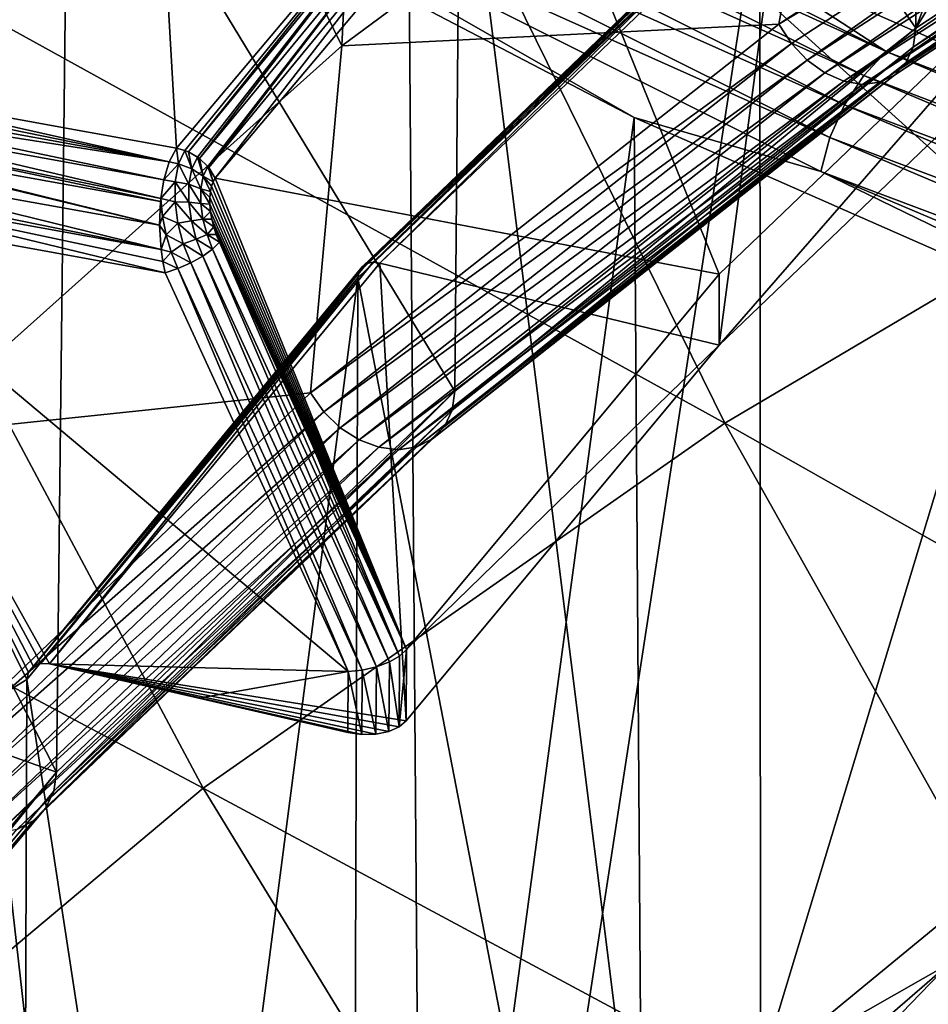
# Model space of a CAD drawing. Header units: metres. Extents: x -109 to 109, y -78 to 121.
# Tile 405 of 656: x -20.38 to -18.38, y -53.71 to -51.54. Entities that reach past the tile are written whole.
import ezdxf

# ---------------------------------------------------------------- set-up
doc = ezdxf.new("R2010")
doc.units = ezdxf.units.M
doc.layers.add('solid_508554_SW0001', color=7, linetype='CONTINUOUS')

msp = doc.modelspace()

# ---------------------------------------------------------------- linework, layer by layer
at = {"layer": 'solid_508554_SW0001'}
for points in [[(-17.083784, -52.150349, 5.672947), (-18.817106, -51.387737, 6.993825), (-17.200308, -48.427597, 12.120941)], [(-18.408419, -51.560619, 44.554913), (-17.263735, -48.589279, 44.537407), (-18.396463, -49.335674, 43.244617)], [(-17.265106, -49.698818, 45.196487), (-17.263735, -48.589279, 44.537407), (-18.408419, -51.560619, 44.554913)], [(-19.526442, -48.680962, 44.781784), (-19.668835, -51.599339, 43.774986), (-20.680838, -49.534954, 43.302624)], [(-19.526442, -48.680962, 44.781784), (-18.570929, -50.787136, 45.181763), (-19.668835, -51.599339, 43.774986)], [(-17.895494, -52.25972, 17.483511), (-18.827349, -51.416466, 18.944069), (-18.34605, -48.757046, 16.350321)], [(-19.440191, -61.893551, 16.898458), (-19.532137, -50.021473, 9.955032), (-20.886246, -49.139118, 11.483313)], [(-20.787943, -61.015339, 18.419567), (-19.440191, -61.893551, 16.898458), (-20.886246, -49.139118, 11.483313)], [(-18.408419, -51.560619, 44.554913), (-18.396463, -49.335674, 43.244617), (-19.401405, -50.127602, 41.872955)], [(-20.680838, -49.534954, 43.302624), (-19.668835, -51.599339, 43.774986), (-20.625027, -52.45517, 42.292645)], [(-17.553425, -51.675957, 48.494007), (-18.507536, -49.556419, 48.284492), (-19.851259, -50.349686, 46.910515)], [(-17.553425, -51.675957, 48.494007), (-16.159065, -50.978775, 49.701557), (-18.507536, -49.556419, 48.284492)], [(-18.408419, -51.560619, 44.554913), (-17.266472, -50.809349, 45.856152), (-17.265106, -49.698818, 45.196487)], [(-17.944492, -62.709682, 15.484876), (-18.029377, -50.841457, 8.534775), (-19.532137, -50.021473, 9.955032)], [(-19.440191, -61.893551, 16.898458), (-17.944492, -62.709682, 15.484876), (-19.532137, -50.021473, 9.955032)], [(-19.420925, -52.358059, 43.173706), (-19.401405, -50.127602, 41.872955), (-20.270317, -50.95879, 40.433292)], [(-19.420925, -52.358059, 43.173706), (-18.408419, -51.560619, 44.554913), (-19.401405, -50.127602, 41.872955)], [(-18.827875, -52.428326, 47.190865), (-19.851259, -50.349686, 46.910515), (-21.05938, -51.195724, 45.445133)], [(-18.827875, -52.428326, 47.190865), (-17.553425, -51.675957, 48.494007), (-19.851259, -50.349686, 46.910515)], [(-18.750406, -51.259422, 42.092361), (-17.72057, -50.452091, 43.490696), (-18.749451, -53.852432, 43.591351)], [(-17.72057, -50.452091, 43.490696), (-18.246204, -53.438301, 44.308647), (-18.749451, -53.852432, 43.591351)], [(-18.708658, -51.551613, 44.790878), (-19.668835, -51.599339, 43.774986), (-18.570929, -50.787136, 45.181763)], [(-17.548088, -50.78809, 46.113338), (-18.708658, -51.551613, 44.790878), (-18.570929, -50.787136, 45.181763)], [(-17.519051, -50.836246, 46.113361), (-18.708658, -51.551613, 44.790878), (-17.548088, -50.78809, 46.113338)], [(-18.414042, -51.602116, 44.583389), (-17.266472, -50.809349, 45.856152), (-18.408419, -51.560619, 44.554913)], [(-17.272846, -50.85453, 45.888336), (-17.266472, -50.809349, 45.856152), (-18.414042, -51.602116, 44.583389)], [(-20.167467, -50.828259, 40.302055), (-20.855965, -51.68082, 38.799675), (-20.901005, -51.689579, 38.824085)], [(-20.201656, -50.840633, 40.327774), (-20.167467, -50.828259, 40.302055), (-20.901005, -51.689579, 38.824085)], [(-20.129402, -50.824543, 40.279228), (-20.089354, -50.82967, 40.260429), (-20.855965, -51.68082, 38.799675)], [(-20.167467, -50.828259, 40.302055), (-20.129402, -50.824543, 40.279228), (-20.855965, -51.68082, 38.799675)], [(-20.855965, -51.68082, 38.799675), (-20.089354, -50.82967, 40.260429), (-20.807714, -51.68396, 38.780754)], [(-20.031857, -51.824387, 38.537529), (-20.807714, -51.68396, 38.780754), (-20.089354, -50.82967, 40.260429)], [(-20.066967, -50.814571, 8.007088), (-18.472944, -51.611584, 6.626623), (-20.12052, -50.865425, 7.979523)], [(-19.341448, -51.003899, 39.958656), (-20.031857, -51.824387, 38.537529), (-20.089354, -50.82967, 40.260429)], [(-20.066967, -50.814571, 8.007088), (-18.817106, -51.387737, 6.993825), (-18.472944, -51.611584, 6.626623)], [(-20.201656, -50.840633, 40.327774), (-20.901005, -51.689579, 38.824085), (-20.939745, -51.709656, 38.852325)], [(-20.230278, -50.861057, 40.355114), (-20.201656, -50.840633, 40.327774), (-20.939745, -51.709656, 38.852325)], [(-18.212503, -50.83683, 19.948027), (-18.827349, -51.416466, 18.944069), (-17.37336, -51.668655, 18.507263)], [(-17.519051, -50.836246, 46.113361), (-18.681219, -51.594105, 44.793369), (-18.708658, -51.551613, 44.790878)], [(-17.519051, -50.836246, 46.113361), (-18.646812, -51.630688, 44.786854), (-18.681219, -51.594105, 44.793369)], [(-17.519051, -50.836246, 46.113361), (-17.48218, -50.877151, 46.101696), (-18.646812, -51.630688, 44.786854)], [(-17.272846, -50.85453, 45.888336), (-18.414042, -51.602116, 44.583389), (-18.429831, -51.637196, 44.616322)], [(-17.290915, -50.891354, 45.926888), (-17.272846, -50.85453, 45.888336), (-18.429831, -51.637196, 44.616322)], [(-20.230278, -50.861057, 40.355114), (-20.939745, -51.709656, 38.852325), (-20.96957, -51.739693, 38.882481)], [(-20.251909, -50.888512, 40.382717), (-20.230278, -50.861057, 40.355114), (-20.96957, -51.739693, 38.882481)], [(-20.12052, -50.865425, 7.979523), (-18.522243, -51.664562, 6.595375), (-20.166424, -50.928272, 7.967012)], [(-18.472944, -51.611584, 6.626623), (-18.522243, -51.664562, 6.595375), (-20.12052, -50.865425, 7.979523)], [(-17.48218, -50.877151, 46.101696), (-18.607649, -51.659023, 44.771755), (-18.646812, -51.630688, 44.786854)], [(-17.48218, -50.877151, 46.101696), (-17.44042, -50.907509, 46.079269), (-18.607649, -51.659023, 44.771755)], [(-20.251909, -50.888512, 40.382717), (-20.96957, -51.739693, 38.882481), (-20.988462, -51.777664, 38.912521)], [(-20.26548, -50.921638, 40.409214), (-20.251909, -50.888512, 40.382717), (-20.988462, -51.777664, 38.912521)], [(-17.290915, -50.891354, 45.926888), (-18.429831, -51.637196, 44.616322), (-18.454773, -51.663609, 44.651608)], [(-17.319244, -50.916508, 45.968517), (-17.290915, -50.891354, 45.926888), (-18.454773, -51.663609, 44.651608)], [(-20.26548, -50.921638, 40.409214), (-20.99515, -51.820778, 38.940289), (-20.270317, -50.95879, 40.433292)], [(-20.26548, -50.921638, 40.409214), (-20.988462, -51.777664, 38.912521), (-20.99515, -51.820778, 38.940289)], [(-20.641497, -50.914703, 8.418381), (-19.02648, -51.757244, 6.959062), (-20.549398, -63.05127, 15.519061)], [(-20.223362, -51.072067, 7.98951), (-19.02648, -51.757244, 6.959062), (-20.641497, -50.914703, 8.418381)], [(-17.44042, -50.907509, 46.079269), (-18.566238, -51.677292, 44.749039), (-18.607649, -51.659023, 44.771755)], [(-17.44042, -50.907509, 46.079269), (-17.397081, -50.924919, 46.047852), (-18.566238, -51.677292, 44.749039)], [(-17.319244, -50.916508, 45.968517), (-18.454773, -51.663609, 44.651608), (-18.487268, -51.679661, 44.686974)], [(-17.355593, -50.927998, 46.009933), (-17.319244, -50.916508, 45.968517), (-18.487268, -51.679661, 44.686974)], [(-20.166424, -50.928272, 7.967012), (-18.564501, -51.729233, 6.579706), (-20.201513, -50.998775, 7.970419)], [(-18.522243, -51.664562, 6.595375), (-18.564501, -51.729233, 6.579706), (-20.166424, -50.928272, 7.967012)], [(-17.397081, -50.924919, 46.047852), (-18.525236, -51.684319, 44.720161), (-18.566238, -51.677292, 44.749039)], [(-17.397081, -50.924919, 46.047852), (-17.355593, -50.927998, 46.009933), (-18.525236, -51.684319, 44.720161)], [(-17.355593, -50.927998, 46.009933), (-18.487268, -51.679661, 44.686974), (-18.525236, -51.684319, 44.720161)], [(-20.295595, -53.195278, 41.723598), (-20.270317, -50.95879, 40.433292), (-20.99515, -51.820778, 38.940289)], [(-20.295595, -53.195278, 41.723598), (-19.420925, -52.358059, 43.173706), (-20.270317, -50.95879, 40.433292)], [(-20.201513, -50.998775, 7.970419), (-18.596802, -51.801132, 6.580699), (-20.223362, -51.072067, 7.98951)], [(-18.564501, -51.729233, 6.579706), (-18.596802, -51.801132, 6.580699), (-20.201513, -50.998775, 7.970419)], [(-20.013514, -51.829479, 38.532578), (-20.031857, -51.824387, 38.537529), (-19.341448, -51.003899, 39.958656)], [(-20.005686, -51.83271, 38.531075), (-20.013514, -51.829479, 38.532578), (-19.341448, -51.003899, 39.958656)], [(-19.463596, -51.173313, 39.67318), (-20.005686, -51.83271, 38.531075), (-19.341448, -51.003899, 39.958656)], [(-20.223362, -51.072067, 7.98951), (-18.616917, -51.87529, 6.598287), (-19.02648, -51.757244, 6.959062)], [(-18.596802, -51.801132, 6.580699), (-18.616917, -51.87529, 6.598287), (-20.223362, -51.072067, 7.98951)], [(-19.946928, -51.890209, 38.538998), (-19.257671, -51.071316, 39.957363), (-18.839952, -52.100883, 40.258621)], [(-19.420513, -51.209076, 39.67141), (-19.257671, -51.071316, 39.957363), (-19.946928, -51.890209, 38.538998)], [(-19.257671, -51.071316, 39.957363), (-18.013329, -51.308159, 41.631664), (-18.839952, -52.100883, 40.258621)], [(-19.463596, -51.173313, 39.67318), (-19.986116, -51.843925, 38.529133), (-20.005686, -51.83271, 38.531075)], [(-19.463596, -51.173313, 39.67318), (-19.981529, -51.847313, 38.529114), (-19.986116, -51.843925, 38.529133)], [(-19.440094, -51.188713, 39.669842), (-19.981529, -51.847313, 38.529114), (-19.463596, -51.173313, 39.67318)], [(-19.973713, -53.230751, 45.801025), (-21.05938, -51.195724, 45.445133), (-22.123642, -52.088757, 43.898357)], [(-19.973713, -53.230751, 45.801025), (-18.827875, -52.428326, 47.190865), (-21.05938, -51.195724, 45.445133)], [(-19.440094, -51.188713, 39.669842), (-19.963161, -51.864883, 38.531357), (-19.981529, -51.847313, 38.529114)], [(-19.440094, -51.188713, 39.669842), (-19.961403, -51.867012, 38.53183), (-19.963161, -51.864883, 38.531357)], [(-19.420513, -51.209076, 39.67141), (-19.961403, -51.867012, 38.53183), (-19.440094, -51.188713, 39.669842)], [(-19.420513, -51.209076, 39.67141), (-19.946928, -51.890209, 38.538998), (-19.961403, -51.867012, 38.53183)], [(-18.748144, -51.246265, 42.083256), (-18.750406, -51.259422, 42.092361), (-19.631157, -52.095837, 40.611752)], [(-18.748144, -51.246265, 42.083256), (-19.631157, -52.095837, 40.611752), (-19.624298, -52.08506, 40.601852)], [(-18.741596, -51.235786, 42.072842), (-19.624298, -52.08506, 40.601852), (-19.613668, -52.0779, 40.59201)], [(-18.741596, -51.235786, 42.072842), (-18.748144, -51.246265, 42.083256), (-19.624298, -52.08506, 40.601852)], [(-18.731443, -51.22908, 42.062202), (-19.613668, -52.0779, 40.59201), (-19.600374, -52.075096, 40.58326)], [(-18.731443, -51.22908, 42.062202), (-18.741596, -51.235786, 42.072842), (-19.613668, -52.0779, 40.59201)], [(-18.718748, -51.226852, 42.052456), (-19.600374, -52.075096, 40.58326), (-19.585808, -52.076942, 40.576511)], [(-18.718748, -51.226852, 42.052456), (-18.731443, -51.22908, 42.062202), (-19.600374, -52.075096, 40.58326)], [(-18.718748, -51.226852, 42.052456), (-19.585808, -52.076942, 40.576511), (-18.704838, -51.229332, 42.044613)], [(-18.704838, -51.229332, 42.044613), (-19.585808, -52.076942, 40.576511), (-18.840124, -52.256954, 40.348301)], [(-18.704838, -51.229332, 42.044613), (-18.840124, -52.256954, 40.348301), (-18.013329, -51.464043, 41.721664)], [(-19.633524, -52.109097, 40.620678), (-18.750406, -51.259422, 42.092361), (-19.215124, -54.277412, 42.855267)], [(-19.631157, -52.095837, 40.611752), (-18.750406, -51.259422, 42.092361), (-19.633524, -52.109097, 40.620678)], [(-18.750406, -51.259422, 42.092361), (-18.749451, -53.852432, 43.591351), (-19.215124, -54.277412, 42.855267)], [(-18.013329, -51.308159, 41.631664), (-18.013329, -51.464043, 41.721664), (-18.840124, -52.256954, 40.348301)], [(-18.839952, -52.100883, 40.258621), (-18.013329, -51.308159, 41.631664), (-18.840124, -52.256954, 40.348301)], [(-18.472944, -51.611584, 6.626623), (-18.817106, -51.387737, 6.993825), (-17.083784, -52.150349, 5.672947)], [(-17.37336, -51.668655, 18.507263), (-18.827349, -51.416466, 18.944069), (-17.895494, -52.25972, 17.483511)], [(-18.708658, -51.551613, 44.790878), (-19.737679, -52.362061, 43.387146), (-19.668835, -51.599339, 43.774986)], [(-18.681219, -51.594105, 44.793369), (-19.737679, -52.362061, 43.387146), (-18.708658, -51.551613, 44.790878)], [(-19.426857, -52.399799, 43.201759), (-18.408419, -51.560619, 44.554913), (-19.420925, -52.358059, 43.173706)], [(-18.414042, -51.602116, 44.583389), (-18.408419, -51.560619, 44.554913), (-19.426857, -52.399799, 43.201759)], [(-19.737679, -52.362061, 43.387146), (-20.625027, -52.45517, 42.292645), (-19.668835, -51.599339, 43.774986)], [(-18.681219, -51.594105, 44.793369), (-19.708729, -52.403362, 43.391693), (-19.737679, -52.362061, 43.387146)], [(-18.681219, -51.594105, 44.793369), (-18.646812, -51.630688, 44.786854), (-19.708729, -52.403362, 43.391693)], [(-18.414042, -51.602116, 44.583389), (-19.426857, -52.399799, 43.201759), (-19.443514, -52.435562, 43.233513)], [(-18.429831, -51.637196, 44.616322), (-18.414042, -51.602116, 44.583389), (-19.443514, -52.435562, 43.233513)], [(-18.472944, -51.611584, 6.626623), (-16.752733, -52.340054, 5.364872), (-18.522243, -51.664562, 6.595375)], [(-18.472944, -51.611584, 6.626623), (-17.083784, -52.150349, 5.672947), (-16.752733, -52.340054, 5.364872)], [(-18.646812, -51.630688, 44.786854), (-19.67243, -52.438457, 43.387764), (-19.708729, -52.403362, 43.391693)], [(-18.646812, -51.630688, 44.786854), (-18.607649, -51.659023, 44.771755), (-19.67243, -52.438457, 43.387764)], [(-18.429831, -51.637196, 44.616322), (-19.443514, -52.435562, 43.233513), (-19.469828, -52.463055, 43.266922)], [(-18.454773, -51.663609, 44.651608), (-18.429831, -51.637196, 44.616322), (-19.469828, -52.463055, 43.266922)], [(-18.607649, -51.659023, 44.771755), (-19.631113, -52.465092, 43.375603), (-19.67243, -52.438457, 43.387764)], [(-18.607649, -51.659023, 44.771755), (-18.566238, -51.677292, 44.749039), (-19.631113, -52.465092, 43.375603)], [(-18.566238, -51.677292, 44.749039), (-19.587425, -52.481567, 43.355991), (-19.631113, -52.465092, 43.375603)], [(-18.566238, -51.677292, 44.749039), (-18.525236, -51.684319, 44.720161), (-19.587425, -52.481567, 43.355991)], [(-18.487268, -51.679661, 44.686974), (-19.50411, -52.480515, 43.299854), (-19.544167, -52.48682, 43.330193)], [(-18.525236, -51.684319, 44.720161), (-18.487268, -51.679661, 44.686974), (-19.544167, -52.48682, 43.330193)], [(-18.454773, -51.663609, 44.651608), (-19.469828, -52.463055, 43.266922), (-19.50411, -52.480515, 43.299854)], [(-18.487268, -51.679661, 44.686974), (-18.454773, -51.663609, 44.651608), (-19.50411, -52.480515, 43.299854)], [(-16.48945, -53.752018, 48.561646), (-17.553425, -51.675957, 48.494007), (-18.827875, -52.428326, 47.190865)], [(-18.522243, -51.664562, 6.595375), (-16.797441, -52.394978, 5.330256), (-18.564501, -51.729233, 6.579706)], [(-16.752733, -52.340054, 5.364872), (-16.797441, -52.394978, 5.330256), (-18.522243, -51.664562, 6.595375)], [(-20.047892, -51.854111, 38.499115), (-20.824949, -51.713409, 38.742779), (-20.816408, -51.697388, 38.760773)], [(-20.047892, -51.854111, 38.499115), (-20.816408, -51.697388, 38.760773), (-20.807714, -51.68396, 38.780754)], [(-20.047892, -51.854111, 38.499115), (-20.807714, -51.68396, 38.780754), (-20.031857, -51.824387, 38.537529)], [(-18.525236, -51.684319, 44.720161), (-19.544167, -52.48682, 43.330193), (-19.587425, -52.481567, 43.355991)], [(-20.047892, -51.854111, 38.499115), (-20.833263, -51.731911, 38.72694), (-20.824949, -51.713409, 38.742779)], [(-20.060026, -51.893913, 38.468742), (-20.84123, -51.752701, 38.713531), (-20.833263, -51.731911, 38.72694)], [(-20.047892, -51.854111, 38.499115), (-20.060026, -51.893913, 38.468742), (-20.833263, -51.731911, 38.72694)], [(-18.564501, -51.729233, 6.579706), (-16.835764, -52.461315, 5.311701), (-18.596802, -51.801132, 6.580699)], [(-16.797441, -52.394978, 5.330256), (-16.835764, -52.461315, 5.311701), (-18.564501, -51.729233, 6.579706)], [(-20.066751, -51.934807, 38.450508), (-20.848688, -51.775444, 38.702873), (-20.84123, -51.752701, 38.713531)], [(-20.060026, -51.893913, 38.468742), (-20.066751, -51.934807, 38.450508), (-20.84123, -51.752701, 38.713531)], [(-19.02648, -51.757244, 6.959062), (-18.941599, -63.890045, 14.06626), (-20.549398, -63.05127, 15.519061)], [(-19.02648, -51.757244, 6.959062), (-17.274378, -52.528263, 5.623614), (-18.941599, -63.890045, 14.06626)], [(-18.616917, -51.87529, 6.598287), (-17.274378, -52.528263, 5.623614), (-19.02648, -51.757244, 6.959062)], [(-20.067432, -51.941414, 38.448479), (-20.855459, -51.799648, 38.695251), (-20.848688, -51.775444, 38.702873)], [(-20.066751, -51.934807, 38.450508), (-20.067432, -51.941414, 38.448479), (-20.848688, -51.775444, 38.702873)], [(-20.069521, -51.993633, 38.439899), (-20.866396, -51.850422, 38.689678), (-20.856262, -51.802807, 38.694508)], [(-20.069521, -51.993633, 38.439899), (-20.856262, -51.802807, 38.694508), (-20.855459, -51.799648, 38.695251)], [(-20.067432, -51.941414, 38.448479), (-20.069521, -51.993633, 38.439899), (-20.855459, -51.799648, 38.695251)], [(-18.596802, -51.801132, 6.580699), (-16.865057, -52.534489, 5.310489), (-18.616917, -51.87529, 6.598287)], [(-16.835764, -52.461315, 5.311701), (-16.865057, -52.534489, 5.310489), (-18.596802, -51.801132, 6.580699)], [(-20.295595, -53.195278, 41.723598), (-20.99515, -51.820778, 38.940289), (-21.009699, -52.94173, 39.579597)], [(-20.027884, -51.859035, 38.49469), (-20.047892, -51.854111, 38.499115), (-20.031857, -51.824387, 38.537529)], [(-20.013514, -51.829479, 38.532578), (-20.027884, -51.859035, 38.49469), (-20.031857, -51.824387, 38.537529)], [(-19.998623, -51.869656, 38.496159), (-20.027884, -51.859035, 38.49469), (-20.013514, -51.829479, 38.532578)], [(-20.005686, -51.83271, 38.531075), (-19.998623, -51.869656, 38.496159), (-20.013514, -51.829479, 38.532578)], [(-20.066031, -52.04707, 38.443886), (-20.871264, -51.882843, 38.692867), (-20.866396, -51.850422, 38.689678)], [(-20.069521, -51.993633, 38.439899), (-20.066031, -52.04707, 38.443886), (-20.866396, -51.850422, 38.689678)], [(-20.005686, -51.83271, 38.531075), (-19.986116, -51.843925, 38.529133), (-19.998623, -51.869656, 38.496159)], [(-19.973331, -51.885815, 38.504547), (-19.998623, -51.869656, 38.496159), (-19.986116, -51.843925, 38.529133)], [(-19.981529, -51.847313, 38.529114), (-19.973331, -51.885815, 38.504547), (-19.986116, -51.843925, 38.529133)], [(-19.981529, -51.847313, 38.529114), (-19.963161, -51.864883, 38.531357), (-19.973331, -51.885815, 38.504547)], [(-20.027884, -51.859035, 38.49469), (-20.060026, -51.893913, 38.468742), (-20.047892, -51.854111, 38.499115)], [(-20.027884, -51.859035, 38.49469), (-20.035164, -51.898071, 38.465012), (-20.060026, -51.893913, 38.468742)], [(-20.004976, -51.903755, 38.470253), (-20.035164, -51.898071, 38.465012), (-20.027884, -51.859035, 38.49469)], [(-19.998623, -51.869656, 38.496159), (-20.004976, -51.903755, 38.470253), (-20.027884, -51.859035, 38.49469)], [(-19.978525, -51.913715, 38.483376), (-20.004976, -51.903755, 38.470253), (-19.998623, -51.869656, 38.496159)], [(-19.973331, -51.885815, 38.504547), (-19.978525, -51.913715, 38.483376), (-19.998623, -51.869656, 38.496159)], [(-19.963161, -51.864883, 38.531357), (-19.951521, -51.898018, 38.527607), (-19.973331, -51.885815, 38.504547)], [(-19.961403, -51.867012, 38.53183), (-19.951521, -51.898018, 38.527607), (-19.963161, -51.864883, 38.531357)], [(-19.961403, -51.867012, 38.53183), (-19.946928, -51.890209, 38.538998), (-19.951521, -51.898018, 38.527607)], [(-20.066031, -52.04707, 38.443886), (-20.873318, -51.901527, 38.697105), (-20.871264, -51.882843, 38.692867)], [(-20.035164, -51.898071, 38.465012), (-20.066751, -51.934807, 38.450508), (-20.060026, -51.893913, 38.468742)], [(-19.973331, -51.885815, 38.504547), (-19.957561, -51.919373, 38.50782), (-19.978525, -51.913715, 38.483376)], [(-19.973331, -51.885815, 38.504547), (-19.951521, -51.898018, 38.527607), (-19.955103, -51.907791, 38.517128)], [(-19.973331, -51.885815, 38.504547), (-19.955103, -51.907791, 38.517128), (-19.957561, -51.919373, 38.50782)], [(-19.951521, -51.898018, 38.527607), (-19.946928, -51.890209, 38.538998), (-19.527185, -52.925945, 38.829575)], [(-19.946928, -51.890209, 38.538998), (-18.839952, -52.100883, 40.258621), (-19.527185, -52.925945, 38.829575)], [(-18.616917, -51.87529, 6.598287), (-16.883299, -52.60944, 5.326702), (-17.274378, -52.528263, 5.623614)], [(-16.865057, -52.534489, 5.310489), (-16.883299, -52.60944, 5.326702), (-18.616917, -51.87529, 6.598287)], [(-20.873318, -51.901527, 38.697105), (-20.057117, -52.097855, 38.460377), (-20.875788, -51.94968, 38.717026)], [(-20.062225, -52.073036, 38.450611), (-20.057117, -52.097855, 38.460377), (-20.873318, -51.901527, 38.697105)], [(-20.066031, -52.04707, 38.443886), (-20.062225, -52.073036, 38.450611), (-20.873318, -51.901527, 38.697105)], [(-20.035164, -51.898071, 38.465012), (-20.035282, -51.942589, 38.44545), (-20.066751, -51.934807, 38.450508)], [(-20.005075, -51.942856, 38.453098), (-20.035282, -51.942589, 38.44545), (-20.035164, -51.898071, 38.465012)], [(-20.004976, -51.903755, 38.470253), (-20.005075, -51.942856, 38.453098), (-20.035164, -51.898071, 38.465012)], [(-19.978601, -51.946018, 38.469231), (-20.005075, -51.942856, 38.453098), (-20.004976, -51.903755, 38.470253)], [(-19.978525, -51.913715, 38.483376), (-19.978601, -51.946018, 38.469231), (-20.004976, -51.903755, 38.470253)], [(-19.978525, -51.913715, 38.483376), (-19.958757, -51.947361, 38.493622), (-19.978601, -51.946018, 38.469231)], [(-19.978525, -51.913715, 38.483376), (-19.957561, -51.919373, 38.50782), (-19.958809, -51.932625, 38.499905)], [(-19.978525, -51.913715, 38.483376), (-19.958809, -51.932625, 38.499905), (-19.958757, -51.947361, 38.493622)], [(-19.957561, -51.919373, 38.50782), (-19.955103, -51.907791, 38.517128), (-19.527185, -52.925945, 38.829575)], [(-19.955103, -51.907791, 38.517128), (-19.951521, -51.898018, 38.527607), (-19.527185, -52.925945, 38.829575)], [(-20.063025, -51.974773, 38.439911), (-20.067432, -51.941414, 38.448479), (-20.066751, -51.934807, 38.450508)], [(-20.035282, -51.942589, 38.44545), (-20.063025, -51.974773, 38.439911), (-20.066751, -51.934807, 38.450508)], [(-19.958809, -51.932625, 38.499905), (-19.957561, -51.919373, 38.50782), (-19.527185, -52.925945, 38.829575)], [(-19.958757, -51.947361, 38.493622), (-19.958809, -51.932625, 38.499905), (-19.527185, -52.925945, 38.829575)], [(-20.893496, -53.317348, 39.497181), (-20.875788, -51.94968, 38.717026), (-20.361061, -52.991772, 39.091846)], [(-20.875788, -51.94968, 38.717026), (-20.357172, -52.975266, 39.080902), (-20.361061, -52.991772, 39.091846)], [(-20.875788, -51.94968, 38.717026), (-20.311438, -52.957279, 39.051723), (-20.33021, -52.956524, 39.059101)], [(-20.875788, -51.94968, 38.717026), (-19.65517, -52.97427, 38.788467), (-20.311438, -52.957279, 39.051723)], [(-20.875788, -51.94968, 38.717026), (-20.346302, -52.962864, 39.069374), (-20.357172, -52.975266, 39.080902)], [(-20.875788, -51.94968, 38.717026), (-20.33021, -52.956524, 39.059101), (-20.346302, -52.962864, 39.069374)], [(-20.875788, -51.94968, 38.717026), (-20.057117, -52.097855, 38.460377), (-19.65517, -52.97427, 38.788467)], [(-20.063025, -51.974773, 38.439911), (-20.069521, -51.993633, 38.439899), (-20.067432, -51.941414, 38.448479)], [(-20.035282, -51.942589, 38.44545), (-20.028938, -51.988956, 38.436424), (-20.063025, -51.974773, 38.439911)], [(-19.999466, -51.983822, 38.445148), (-20.028938, -51.988956, 38.436424), (-20.035282, -51.942589, 38.44545)], [(-20.005075, -51.942856, 38.453098), (-19.999466, -51.983822, 38.445148), (-20.035282, -51.942589, 38.44545)], [(-19.973919, -51.980198, 38.46262), (-19.999466, -51.983822, 38.445148), (-20.005075, -51.942856, 38.453098)], [(-19.978601, -51.946018, 38.469231), (-19.973919, -51.980198, 38.46262), (-20.005075, -51.942856, 38.453098)], [(-19.978601, -51.946018, 38.469231), (-19.958757, -51.947361, 38.493622), (-19.957335, -51.963306, 38.489216)], [(-19.978601, -51.946018, 38.469231), (-19.957335, -51.963306, 38.489216), (-19.973919, -51.980198, 38.46262)], [(-19.957335, -51.963306, 38.489216), (-19.958757, -51.947361, 38.493622), (-19.527185, -52.925945, 38.829575)], [(-20.055103, -52.014614, 38.436501), (-20.069521, -51.993633, 38.439899), (-20.063025, -51.974773, 38.439911)], [(-20.028938, -51.988956, 38.436424), (-20.055103, -52.014614, 38.436501), (-20.063025, -51.974773, 38.439911)], [(-19.973919, -51.980198, 38.46262), (-19.965075, -52.014088, 38.463467), (-19.999466, -51.983822, 38.445148)], [(-19.973919, -51.980198, 38.46262), (-19.957335, -51.963306, 38.489216), (-19.9545, -51.980103, 38.486919)], [(-19.973919, -51.980198, 38.46262), (-19.9545, -51.980103, 38.486919), (-19.950262, -51.997299, 38.486919)], [(-19.973919, -51.980198, 38.46262), (-19.950262, -51.997299, 38.486919), (-19.965075, -52.014088, 38.463467)], [(-19.9545, -51.980103, 38.486919), (-19.957335, -51.963306, 38.489216), (-19.527185, -52.925945, 38.829575)], [(-19.950262, -51.997299, 38.486919), (-19.9545, -51.980103, 38.486919), (-19.527185, -52.925945, 38.829575)], [(-20.055103, -52.014614, 38.436501), (-20.066031, -52.04707, 38.443886), (-20.069521, -51.993633, 38.439899)], [(-20.028938, -51.988956, 38.436424), (-20.017097, -52.034348, 38.437515), (-20.055103, -52.014614, 38.436501)], [(-19.999466, -51.983822, 38.445148), (-19.988951, -52.024113, 38.446133), (-20.028938, -51.988956, 38.436424)], [(-19.988951, -52.024113, 38.446133), (-20.017097, -52.034348, 38.437515), (-20.028938, -51.988956, 38.436424)], [(-19.965075, -52.014088, 38.463467), (-19.988951, -52.024113, 38.446133), (-19.999466, -51.983822, 38.445148)], [(-19.965075, -52.014088, 38.463467), (-19.950262, -51.997299, 38.486919), (-19.94471, -52.014336, 38.489307)], [(-19.94471, -52.014336, 38.489307), (-19.950262, -51.997299, 38.486919), (-19.527185, -52.925945, 38.829575)], [(-20.043667, -52.053066, 38.439907), (-20.066031, -52.04707, 38.443886), (-20.055103, -52.014614, 38.436501)], [(-20.017097, -52.034348, 38.437515), (-20.043667, -52.053066, 38.439907), (-20.055103, -52.014614, 38.436501)], [(-19.988951, -52.024113, 38.446133), (-19.97436, -52.061726, 38.455502), (-20.017097, -52.034348, 38.437515)], [(-19.965075, -52.014088, 38.463467), (-19.952745, -52.045864, 38.47139), (-19.988951, -52.024113, 38.446133)], [(-19.988951, -52.024113, 38.446133), (-19.952745, -52.045864, 38.47139), (-19.97436, -52.061726, 38.455502)], [(-19.965075, -52.014088, 38.463467), (-19.94471, -52.014336, 38.489307), (-19.938005, -52.030621, 38.494053)], [(-19.965075, -52.014088, 38.463467), (-19.938005, -52.030621, 38.494053), (-19.952745, -52.045864, 38.47139)], [(-19.732292, -52.479145, 38.661976), (-19.94471, -52.014336, 38.489307), (-19.527185, -52.925945, 38.829575)], [(-19.732292, -52.479145, 38.661976), (-19.938005, -52.030621, 38.494053), (-19.94471, -52.014336, 38.489307)], [(-20.043667, -52.053066, 38.439907), (-20.062225, -52.073036, 38.450611), (-20.066031, -52.04707, 38.443886)], [(-20.017097, -52.034348, 38.437515), (-20.000704, -52.076603, 38.44804), (-20.043667, -52.053066, 38.439907)], [(-20.017097, -52.034348, 38.437515), (-19.97436, -52.061726, 38.455502), (-20.000704, -52.076603, 38.44804)], [(-19.97436, -52.061726, 38.455502), (-19.952745, -52.045864, 38.47139), (-19.564505, -52.953129, 38.789791)], [(-19.952745, -52.045864, 38.47139), (-19.938005, -52.030621, 38.494053), (-19.542028, -52.940056, 38.806751)], [(-19.952745, -52.045864, 38.47139), (-19.542028, -52.940056, 38.806751), (-19.564505, -52.953129, 38.789791)], [(-19.542028, -52.940056, 38.806751), (-19.938005, -52.030621, 38.494053), (-19.732292, -52.479145, 38.661976)], [(-20.043667, -52.053066, 38.439907), (-20.029222, -52.08905, 38.449722), (-20.062225, -52.073036, 38.450611)], [(-20.043667, -52.053066, 38.439907), (-20.000704, -52.076603, 38.44804), (-20.029222, -52.08905, 38.449722)], [(-20.000704, -52.076603, 38.44804), (-19.97436, -52.061726, 38.455502), (-19.592916, -52.963966, 38.780426)], [(-19.97436, -52.061726, 38.455502), (-19.564505, -52.953129, 38.789791), (-19.592916, -52.963966, 38.780426)], [(-20.98311, -54.077744, 44.333992), (-19.973713, -53.230751, 45.801025), (-22.123642, -52.088757, 43.898357)], [(-19.624298, -52.08506, 40.601852), (-20.357172, -52.975266, 39.080902), (-20.346302, -52.962864, 39.069374)], [(-19.624298, -52.08506, 40.601852), (-19.631157, -52.095837, 40.611752), (-20.357172, -52.975266, 39.080902)], [(-19.613668, -52.0779, 40.59201), (-20.346302, -52.962864, 39.069374), (-20.33021, -52.956524, 39.059101)], [(-19.613668, -52.0779, 40.59201), (-19.624298, -52.08506, 40.601852), (-20.346302, -52.962864, 39.069374)], [(-19.600374, -52.075096, 40.58326), (-20.33021, -52.956524, 39.059101), (-20.311438, -52.957279, 39.051723)], [(-19.600374, -52.075096, 40.58326), (-19.613668, -52.0779, 40.59201), (-20.33021, -52.956524, 39.059101)], [(-19.600374, -52.075096, 40.58326), (-20.311438, -52.957279, 39.051723), (-19.585808, -52.076942, 40.576511)], [(-19.585808, -52.076942, 40.576511), (-20.311438, -52.957279, 39.051723), (-19.527723, -53.082561, 38.918304)], [(-20.029222, -52.08905, 38.449722), (-20.057117, -52.097855, 38.460377), (-20.062225, -52.073036, 38.450611)], [(-20.029222, -52.08905, 38.449722), (-19.65517, -52.97427, 38.788467), (-20.057117, -52.097855, 38.460377)], [(-20.029222, -52.08905, 38.449722), (-20.000704, -52.076603, 38.44804), (-19.624075, -52.971245, 38.779945)], [(-20.029222, -52.08905, 38.449722), (-19.624075, -52.971245, 38.779945), (-19.65517, -52.97427, 38.788467)], [(-20.000704, -52.076603, 38.44804), (-19.592916, -52.963966, 38.780426), (-19.624075, -52.971245, 38.779945)], [(-19.585808, -52.076942, 40.576511), (-19.527723, -53.082561, 38.918304), (-18.840124, -52.256954, 40.348301)], [(-19.633524, -52.109097, 40.620678), (-20.0301, -55.156479, 41.332676), (-20.361061, -52.991772, 39.091846)], [(-20.357172, -52.975266, 39.080902), (-19.633524, -52.109097, 40.620678), (-20.361061, -52.991772, 39.091846)], [(-19.631157, -52.095837, 40.611752), (-19.633524, -52.109097, 40.620678), (-20.357172, -52.975266, 39.080902)], [(-19.633524, -52.109097, 40.620678), (-19.642294, -54.712383, 42.101871), (-20.0301, -55.156479, 41.332676)], [(-19.633524, -52.109097, 40.620678), (-19.215124, -54.277412, 42.855267), (-19.642294, -54.712383, 42.101871)], [(-19.527185, -52.925945, 38.829575), (-18.839952, -52.100883, 40.258621), (-18.840124, -52.256954, 40.348301)], [(-19.527185, -52.925945, 38.829575), (-18.840124, -52.256954, 40.348301), (-19.527723, -53.082561, 38.918304)], [(-19.737679, -52.362061, 43.387146), (-20.626616, -53.212936, 41.913383), (-20.625027, -52.45517, 42.292645)], [(-19.708729, -52.403362, 43.391693), (-20.626616, -53.212936, 41.913383), (-19.737679, -52.362061, 43.387146)], [(-20.301796, -53.237278, 41.751209), (-19.420925, -52.358059, 43.173706), (-20.295595, -53.195278, 41.723598)], [(-19.426857, -52.399799, 43.201759), (-19.420925, -52.358059, 43.173706), (-20.301796, -53.237278, 41.751209)], [(-19.708729, -52.403362, 43.391693), (-20.596361, -53.252991, 41.920097), (-20.626616, -53.212936, 41.913383)], [(-19.708729, -52.403362, 43.391693), (-19.67243, -52.438457, 43.387764), (-20.596361, -53.252991, 41.920097)], [(-19.426857, -52.399799, 43.201759), (-20.301796, -53.237278, 41.751209), (-20.319202, -53.273758, 41.781715)], [(-19.443514, -52.435562, 43.233513), (-19.426857, -52.399799, 43.201759), (-20.319202, -53.273758, 41.781715)], [(-19.443514, -52.435562, 43.233513), (-20.319202, -53.273758, 41.781715), (-20.346701, -53.302383, 41.813164)], [(-19.469828, -52.463055, 43.266922), (-19.443514, -52.435562, 43.233513), (-20.346701, -53.302383, 41.813164)], [(-17.686653, -54.458786, 47.33749), (-18.827875, -52.428326, 47.190865), (-19.973713, -53.230751, 45.801025)], [(-17.686653, -54.458786, 47.33749), (-16.48945, -53.752018, 48.561646), (-18.827875, -52.428326, 47.190865)], [(-19.67243, -52.438457, 43.387764), (-20.55843, -53.286518, 41.918873), (-20.596361, -53.252991, 41.920097)], [(-19.67243, -52.438457, 43.387764), (-19.631113, -52.465092, 43.375603), (-20.55843, -53.286518, 41.918873)], [(-19.631113, -52.465092, 43.375603), (-20.515251, -53.311375, 41.909798), (-20.55843, -53.286518, 41.918873)], [(-19.631113, -52.465092, 43.375603), (-19.587425, -52.481567, 43.355991), (-20.515251, -53.311375, 41.909798)], [(-19.469828, -52.463055, 43.266922), (-20.346701, -53.302383, 41.813164), (-20.382528, -53.32132, 41.843533)], [(-19.50411, -52.480515, 43.299854), (-19.469828, -52.463055, 43.266922), (-20.382528, -53.32132, 41.843533)], [(-19.542028, -52.940056, 38.806751), (-19.732292, -52.479145, 38.661976), (-19.527185, -52.925945, 38.829575)], [(-19.587425, -52.481567, 43.355991), (-20.469595, -53.325966, 41.893452), (-20.515251, -53.311375, 41.909798)], [(-19.587425, -52.481567, 43.355991), (-19.544167, -52.48682, 43.330193), (-20.469595, -53.325966, 41.893452)], [(-19.544167, -52.48682, 43.330193), (-20.424387, -53.329353, 41.87088), (-20.469595, -53.325966, 41.893452)], [(-19.50411, -52.480515, 43.299854), (-20.382528, -53.32132, 41.843533), (-20.424387, -53.329353, 41.87088)], [(-19.544167, -52.48682, 43.330193), (-19.50411, -52.480515, 43.299854), (-20.424387, -53.329353, 41.87088)], [(-17.274378, -52.528263, 5.623614), (-17.197321, -64.657623, 12.736773), (-18.941599, -63.890045, 14.06626)], [(-19.527185, -52.925945, 38.829575), (-19.527723, -53.082561, 38.918304), (-19.542908, -53.095966, 38.894573)], [(-19.542028, -52.940056, 38.806751), (-19.527185, -52.925945, 38.829575), (-19.542908, -53.095966, 38.894573)], [(-20.295595, -53.195278, 41.723598), (-21.009699, -52.94173, 39.579597), (-21.024256, -54.063686, 40.219475)], [(-19.592916, -52.963966, 38.780426), (-19.564505, -52.953129, 38.789791), (-19.565657, -53.105919, 38.875854)], [(-19.564505, -52.953129, 38.789791), (-19.542908, -53.095966, 38.894573), (-19.565657, -53.105919, 38.875854)], [(-19.564505, -52.953129, 38.789791), (-19.542028, -52.940056, 38.806751), (-19.542908, -53.095966, 38.894573)], [(-20.311438, -52.957279, 39.051723), (-19.542908, -53.095966, 38.894573), (-19.527723, -53.082561, 38.918304)], [(-20.311438, -52.957279, 39.051723), (-19.565657, -53.105919, 38.875854), (-19.542908, -53.095966, 38.894573)], [(-20.311438, -52.957279, 39.051723), (-19.593962, -53.111523, 38.863834), (-19.565657, -53.105919, 38.875854)], [(-20.311438, -52.957279, 39.051723), (-19.62487, -53.112175, 38.859795), (-19.593962, -53.111523, 38.863834)], [(-20.311438, -52.957279, 39.051723), (-19.983295, -53.032597, 38.957851), (-19.62487, -53.112175, 38.859795)], [(-19.65517, -52.97427, 38.788467), (-19.983295, -53.032597, 38.957851), (-20.311438, -52.957279, 39.051723)], [(-19.65517, -52.97427, 38.788467), (-19.65563, -53.107807, 38.864117), (-19.983295, -53.032597, 38.957851)], [(-19.65517, -52.97427, 38.788467), (-19.62487, -53.112175, 38.859795), (-19.65563, -53.107807, 38.864117)], [(-19.624075, -52.971245, 38.779945), (-19.62487, -53.112175, 38.859795), (-19.65517, -52.97427, 38.788467)], [(-19.624075, -52.971245, 38.779945), (-19.593962, -53.111523, 38.863834), (-19.62487, -53.112175, 38.859795)], [(-19.624075, -52.971245, 38.779945), (-19.592916, -52.963966, 38.780426), (-19.593962, -53.111523, 38.863834)], [(-19.592916, -52.963966, 38.780426), (-19.565657, -53.105919, 38.875854), (-19.593962, -53.111523, 38.863834)], [(-20.893496, -53.317348, 39.497181), (-20.361061, -52.991772, 39.091846), (-20.365274, -54.228348, 39.792316)], [(-20.0301, -55.156479, 41.332676), (-20.365274, -54.228348, 39.792316), (-20.361061, -52.991772, 39.091846)], [(-19.983295, -53.032597, 38.957851), (-19.65563, -53.107807, 38.864117), (-19.62487, -53.112175, 38.859795)], [(-21.032017, -54.110069, 40.24958), (-20.295595, -53.195278, 41.723598), (-21.024256, -54.063686, 40.219475)], [(-20.301796, -53.237278, 41.751209), (-20.295595, -53.195278, 41.723598), (-21.032017, -54.110069, 40.24958)], [(-18.763037, -55.21257, 46.031895), (-19.973713, -53.230751, 45.801025), (-20.98311, -54.077744, 44.333992)], [(-18.763037, -55.21257, 46.031895), (-17.686653, -54.458786, 47.33749), (-19.973713, -53.230751, 45.801025)], [(-20.319202, -53.273758, 41.781715), (-20.301796, -53.237278, 41.751209), (-21.032017, -54.110069, 40.24958)], [(-20.319202, -53.273758, 41.781715), (-21.032017, -54.110069, 40.24958), (-21.05402, -54.150299, 40.28223)], [(-20.346701, -53.302383, 41.813164), (-20.319202, -53.273758, 41.781715), (-21.05402, -54.150299, 40.28223)], [(-20.346701, -53.302383, 41.813164), (-21.05402, -54.150299, 40.28223), (-21.088516, -54.18079, 40.314613)], [(-20.382528, -53.32132, 41.843533), (-20.346701, -53.302383, 41.813164), (-21.088516, -54.18079, 40.314613)], [(-20.911213, -54.686306, 40.278061), (-20.893496, -53.317348, 39.497181), (-20.365274, -54.228348, 39.792316)], [(-18.334097, -53.615414, 44.223614), (-18.749451, -53.852432, 43.591351), (-18.246204, -53.438301, 44.308647)], [(-18.334097, -53.615414, 44.223614), (-19.118605, -54.294819, 43.046852), (-18.749451, -53.852432, 43.591351)], [(-19.091925, -54.400234, 43.075169), (-19.118605, -54.294819, 43.046852), (-18.334097, -53.615414, 44.223614)], [(-18.296347, -53.711243, 44.268536), (-19.091925, -54.400234, 43.075169), (-18.334097, -53.615414, 44.223614)]]:
    msp.add_3dface(points, dxfattribs=at)

doc.saveas('drawing.dxf')
